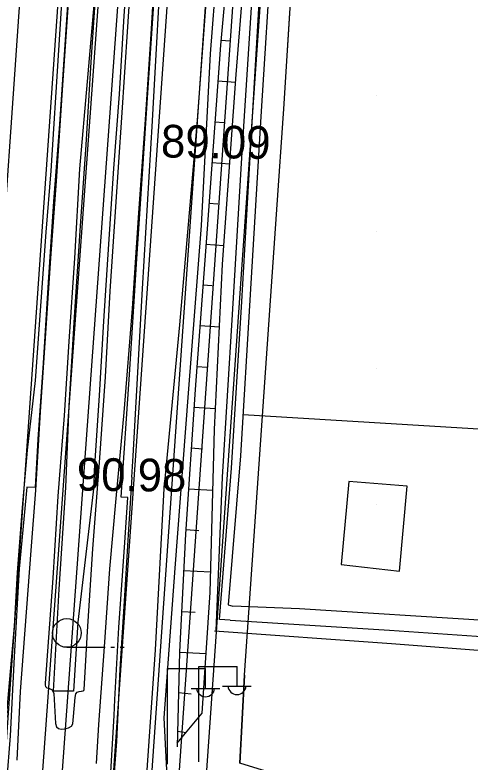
# Model space of a CAD drawing. Extents: x 417995 to 421451, y 4454518 to 4458015.
# Drawn here: x 420223.1 to 420306.6, y 4455373.1 to 4455510.2 of the extents above; entities that cross this region are included whole.
import ezdxf

# ---------------------------------------------------------------- set-up
doc = ezdxf.new("R2010")
doc.units = 0
for name, color, linetype in [('ADAKENARI', 7, 'Continuous'), ('B_Betonzemin', 7, 'Continuous'), ('B_Mesken', 7, 'Continuous'), ('KALDIRIM_FAT', 7, 'Continuous'), ('PL_KAMU_HİZMET_ALANI', 7, 'Continuous'), ('RAYLI_TOPLU_TAŞIMA_HATTI', 7, 'Continuous'), ('S_Elektrik_Diregi', 7, 'Continuous'), ('S_Tek_Agac', 7, 'Continuous'), ('Sev_Sevalti', 7, 'Continuous'), ('Sev_Sevustu', 7, 'Continuous'), ('Sev_Tarama', 7, 'Continuous'), ('Sinir_Duvar_tek_tarafa_ait', 7, 'Continuous'), ('Sinir_Ist_Duvari', 7, 'Continuous'), ('Sinir_itirazli_Mulkiyet', 7, 'Continuous'), ('Sinir_Parmaklik_bir_taraf', 7, 'Continuous'), ('Sinir_Tel_bir_taraf', 7, 'Continuous'), ('TRFAT_KHA', 7, 'Continuous'), ('Y_Kot_Noktasi', 7, 'Continuous'), ('Y_Yol_Kotu', 7, 'Continuous'), ('Yol_Sose', 7, 'Continuous')]:
    doc.layers.add(name, color=color, linetype=linetype)

msp = doc.modelspace()

# ---------------------------------------------------------------- linework, layer by layer
at = {"layer": 'ADAKENARI'}
for p, q in [((420272.42, 4455492.95), (420275.69, 4455544.7)), ((420271.14, 4455474.52), (420272.42, 4455492.95)), ((420265.19, 4455389.09), (420271.14, 4455474.52)), ((420265.19, 4455389.09), (420264.37, 4455372.95))]:
    msp.add_line(p, q, dxfattribs=at)
at = {"layer": 'B_Betonzemin'}
for points in [[(420262.6, 4455399.17), (420260.62, 4455399.29), (420262.85, 4455427.05), (420264.72, 4455457.6), (420266.55, 4455489.4), (420268.22, 4455517.68), (420269.99, 4455546.45), (420271.84, 4455576.07), (420274.28, 4455603.12), (420275.64, 4455627.91), (420277.26, 4455650.99), (420277.64, 4455656.53), (420302.01, 4455654.15), (420367.1, 4455649.76)], [(420345.16, 4455648.26), (420303.44, 4455651.45), (420282.31, 4455653.37), (420280.86, 4455653.24), (420280.08, 4455652.89), (420279.83, 4455652.68), (420279.15, 4455651.74), (420277.92, 4455635.42), (420276, 4455609.16), (420273.78, 4455579.78), (420271.93, 4455553.68), (420270.2, 4455523.4), (420268.22, 4455491.54), (420266.28, 4455458.9), (420264.51, 4455429.32), (420262.23, 4455402), (420263.08, 4455401.75)]]:
    msp.add_lwpolyline(points, dxfattribs=at)
at = {"layer": 'B_Mesken'}
msp.add_lwpolyline([(420284.32, 4455424.61), (420282.95, 4455409.39), (420293.64, 4455408.13), (420295.05, 4455423.72)], close=True, dxfattribs=at)
at = {"layer": 'KALDIRIM_FAT'}
for p, q in [((420225.92, 4455540.14), (420189.38, 4455018.43)), ((420232.91, 4455539.7), (420196.37, 4455018)), ((420252.87, 4455538.43), (420216.34, 4455016.78)), ((420259.85, 4455537.99), (420223.32, 4455016.35)), ((420264.84, 4455537.67), (420228.31, 4455016.04)), ((420269.83, 4455537.36), (420233.3, 4455015.74))]:
    msp.add_line(p, q, dxfattribs=at)
at = {"layer": 'PL_KAMU_HİZMET_ALANI'}
msp.add_lwpolyline([(420340.11, 4455341.01), (420296.02, 4455360.73), (420280.05, 4455367.06), (420273.24, 4455370.34), (420268.53, 4455371.66), (420264.37, 4455372.95), (420265.19, 4455389.09), (420271.14, 4455474.52), (420272.42, 4455492.95), (420275.69, 4455544.7), (420280.18, 4455630.34), (420281.42, 4455652.94), (420283.41, 4455689.36), (420287.76, 4455764.57), (420292.21, 4455838.27), (420294.94, 4455879.49), (420299.25, 4455948.07), (420304.91, 4456025.25), (420310.32, 4456109.34)], dxfattribs=at)
at = {"layer": 'RAYLI_TOPLU_TAŞIMA_HATTI'}
for p, q in [((420224.14, 4455314.86), (420240.54, 4455541.46)), ((420228.4, 4455323.8), (420243.57, 4455533.4))]:
    msp.add_line(p, q, dxfattribs=at)
at = {"layer": 'S_Elektrik_Diregi'}
for p, q in [((420251.08, 4455372.77), (420251.08, 4455390.27)), ((420251.08, 4455390.27), (420258.08, 4455390.27)), ((420256.84, 4455373.17), (420256.84, 4455390.67)), ((420256.84, 4455390.67), (420263.84, 4455390.67)), ((420258.08, 4455386.77), (420258.08, 4455390.27)), ((420263.84, 4455387.17), (420263.84, 4455390.67)), ((420261.18, 4455387.03), (420266.43, 4455387.03)), ((420255.42, 4455386.63), (420260.67, 4455386.63))]:
    msp.add_line(p, q, dxfattribs=at)
for centre in [(420263.84, 4455387.18), (420258.08, 4455386.78)]:
    msp.add_arc(centre, 1.66, 184.8384, 355.1464, dxfattribs=at)
at = {"layer": 'S_Tek_Agac'}
for p, q in [((420232.65, 4455394.19), (420239.65, 4455394.19)), ((420240.7, 4455394.19), (420241.4, 4455394.19)), ((420242.45, 4455394.19), (420243.15, 4455394.19))]:
    msp.add_line(p, q, dxfattribs=at)
msp.add_circle((420232.65, 4455396.81), 2.63, dxfattribs=at)
at = {"layer": 'Sev_Sevalti'}
msp.add_lwpolyline([(420252.87, 4455376.6), (420257.48, 4455382.1), (420258.94, 4455404.21), (420259.7, 4455434.17), (420261.21, 4455464.48), (420263.68, 4455499.28), (420266, 4455528.34), (420267.04, 4455551.1), (420269.08, 4455584.92), (420270.76, 4455606.88), (420272.72, 4455636.67), (420274.45, 4455666.81), (420276.23, 4455701.37), (420278.54, 4455725.1)], dxfattribs=at)
at = {"layer": 'Sev_Sevustu'}
msp.add_lwpolyline([(420277.68, 4455766.76), (420276.01, 4455738.84), (420273.4, 4455706.56), (420271.79, 4455676.65), (420269.78, 4455640.58), (420267.92, 4455612.89), (420266.18, 4455587.87), (420264.43, 4455561.03), (420263.43, 4455533.61), (420260.84, 4455504.62), (420258.35, 4455470.96), (420256.15, 4455441.48), (420254.37, 4455414.93), (420253.33, 4455393.38), (420252.85, 4455375.95)], dxfattribs=at)
at = {"layer": 'Sev_Tarama'}
for p, q in [((420260.92, 4455505.55), (420262.54, 4455505.44)), ((420260.35, 4455498.08), (420263.58, 4455497.84)), ((420259.8, 4455490.61), (420261.42, 4455490.48)), ((420259.25, 4455483.12), (420262.51, 4455482.87)), ((420258.69, 4455475.64), (420260.34, 4455475.52)), ((420258.14, 4455468.16), (420261.45, 4455467.91)), ((420257.58, 4455460.68), (420259.29, 4455460.56)), ((420257.02, 4455453.2), (420260.64, 4455452.95)), ((420256.47, 4455445.72), (420258.37, 4455445.59)), ((420255.93, 4455438.23), (420259.89, 4455437.97)), ((420255.43, 4455430.75), (420257.52, 4455430.61)), ((420254.93, 4455423.25), (420259.42, 4455423)), ((420254.43, 4455415.77), (420256.83, 4455415.64)), ((420254.05, 4455408.27), (420259.04, 4455408.02)), ((420253.69, 4455400.77), (420256.19, 4455400.65)), ((420253.33, 4455393.3), (420258.2, 4455393.02)), ((420253.12, 4455385.89), (420255.41, 4455385.62)), ((420252.93, 4455378.77), (420254.51, 4455378.56))]:
    msp.add_line(p, q, dxfattribs=at)
at = {"layer": 'Sinir_Duvar_tek_tarafa_ait'}
msp.add_lwpolyline([(420274.96, 4455627.84), (420272.65, 4455598.28), (420270.54, 4455570.5), (420268.31, 4455539.98), (420266.41, 4455511.56), (420264.7, 4455485.04), (420262.98, 4455455.23), (420261.12, 4455425.37), (420259.95, 4455397.2)], dxfattribs=at)
at = {"layer": 'Sinir_Ist_Duvari'}
for points in [[(420248.17, 4455748.23), (420248.07, 4455746.86), (420247.18, 4455731.32), (420246.23, 4455716.47), (420245.22, 4455702.03), (420244.23, 4455686.43), (420243.25, 4455671.84), (420242.21, 4455656.68), (420241.08, 4455640.59), (420240.08, 4455625.28), (420239.11, 4455611.36), (420238.1, 4455595.45), (420237.15, 4455579.43), (420236.18, 4455564.99), (420235.23, 4455549.82), (420234.23, 4455534.17), (420233.3, 4455520.34), (420232.34, 4455505.63), (420231.32, 4455490.14), (420230.21, 4455475.94), (420229.23, 4455461.15), (420228.33, 4455446.29), (420227.31, 4455432.37), (420226.85, 4455423.47)], [(420234.67, 4455398.77), (420233.9, 4455386.13), (420230.2, 4455386.15), (420231.23, 4455404.87), (420232.48, 4455423.51), (420233.06, 4455438.48), (420234.05, 4455454.75), (420235.08, 4455470.56), (420236.17, 4455486.34), (420237.12, 4455501.52), (420238.19, 4455517.97), (420239.22, 4455533.71), (420240.35, 4455549.92), (420241.46, 4455565.68), (420242.37, 4455581.57), (420243.47, 4455598.61), (420244.62, 4455614.15), (420245.62, 4455630.98), (420246.99, 4455650.99), (420247.17, 4455653.64)], [(420246.14, 4455555.57), (420245.81, 4455550.8), (420245, 4455537.46), (420244.15, 4455524.5), (420243.09, 4455510.05), (420242.23, 4455495.65), (420241.22, 4455482.04), (420240.31, 4455468.17), (420239.39, 4455454), (420238.57, 4455440.38), (420237.67, 4455426.59), (420237.6, 4455423.72), (420234.67, 4455398.77)], [(420226.85, 4455423.47), (420225.33, 4455423.54), (420223.92, 4455408.55), (420222.97, 4455392.41), (420222.24, 4455377.94), (420220.94, 4455360.82), (420219.98, 4455345.34), (420218.65, 4455322.08)], [(420241.47, 4455384.63), (420242.21, 4455397.82), (420243.27, 4455413.43), (420243.8, 4455421.65)], [(420235.74, 4455319.07), (420236.88, 4455337.43), (420238.35, 4455337.39), (420239.45, 4455351.96), (420240.47, 4455367.11), (420241.35, 4455381.64), (420241.47, 4455384.63)]]:
    msp.add_lwpolyline(points, dxfattribs=at)
at = {"layer": 'Sinir_itirazli_Mulkiyet'}
msp.add_lwpolyline([(420346.3, 4455436.87), (420346.26, 4455431.88), (420264.96, 4455436.81)], dxfattribs=at)
at = {"layer": 'Sinir_Parmaklik_bir_taraf'}
for points in [[(420245.12, 4455459.56), (420245.44, 4455464.51), (420246.5, 4455481.03), (420247.56, 4455496.84), (420248.6, 4455512.21), (420249.7, 4455528.6), (420250.67, 4455544.75), (420251.84, 4455562.36), (420253.17, 4455580.07), (420254.21, 4455597.56), (420255.47, 4455615.8), (420256.55, 4455633.5), (420257.72, 4455650.08), (420258.88, 4455667.83), (420260.1, 4455686.22), (420261.38, 4455704.69), (420262.67, 4455723.56), (420263.64, 4455739.87), (420265.04, 4455760.19), (420266.02, 4455776.58), (420267.68, 4455797.02)], [(420278.93, 4455797.89), (420276.79, 4455768.99), (420274.58, 4455735.43), (420272.31, 4455705.98), (420270.25, 4455673.65), (420268.39, 4455644.92), (420266.93, 4455618.36), (420264.62, 4455590.36), (420262.86, 4455561.46), (420261.22, 4455532.98), (420258.95, 4455503.07), (420257.3, 4455471.57), (420254.88, 4455440.78), (420252.43, 4455408.67), (420250.43, 4455381.27), (420251.17, 4455366.89)], [(420243.8, 4455421.65), (420242.63, 4455421.7), (420244.14, 4455444.23), (420245.12, 4455459.56)]]:
    msp.add_lwpolyline(points, dxfattribs=at)
at = {"layer": 'Sinir_Tel_bir_taraf'}
msp.add_lwpolyline([(420259.7, 4455397.21), (420292.15, 4455394.86), (420328.74, 4455392.06), (420369.09, 4455388.71), (420381.87, 4455387.63)], dxfattribs=at)
at = {"layer": 'TRFAT_KHA'}
for p, q in [((420289.37, 4455495.38), (420289.37, 4455495.38)), ((420289.37, 4455470.38), (420289.37, 4455470.38)), ((420289.37, 4455445.38), (420289.37, 4455445.38)), ((420289.37, 4455420.38), (420289.37, 4455420.38)), ((420289.37, 4455395.38), (420289.37, 4455395.38))]:
    msp.add_line(p, q, dxfattribs=at)
at = {"layer": 'Yol_Sose'}
for points in [[(420244.8, 4455429.29), (420246.52, 4455459.97), (420248.33, 4455490.76), (420250.23, 4455525.08), (420252.66, 4455562.94), (420254.85, 4455596.13), (420257.17, 4455629.4), (420259.34, 4455661.38), (420261.5, 4455693.94), (420263.6, 4455724.43), (420265.51, 4455754.66), (420267.66, 4455786.77), (420268.09, 4455796.93)], [(420267.04, 4455796.98), (420265.64, 4455774), (420264.32, 4455756.34), (420262.74, 4455732.31), (420261.78, 4455716.53), (420260.87, 4455701.12), (420259.76, 4455685.32), (420258.66, 4455669.07), (420257.69, 4455653.18), (420256.6, 4455637.66), (420255.5, 4455620.98), (420254.57, 4455606.47), (420253.46, 4455589.5), (420252.35, 4455573.33), (420251.24, 4455556.68), (420250.16, 4455540.57), (420249.02, 4455522.96), (420248.02, 4455506.65), (420247.03, 4455491.01), (420245.73, 4455472.95), (420245.18, 4455464.77)], [(420278.16, 4455797.36), (420274.95, 4455769.12), (420272.63, 4455740.48), (420270.77, 4455711.6), (420268.19, 4455681.93), (420267.2, 4455654.23), (420265.19, 4455623.23), (420263.02, 4455590.42), (420260.97, 4455555.85), (420259.1, 4455525.79), (420256.52, 4455490.86), (420253.27, 4455453.37), (420250.56, 4455424.44)], [(420247.19, 4455654.77), (420246.67, 4455647.11), (420245.79, 4455632.19), (420244.77, 4455616.51), (420243.75, 4455601.64), (420242.76, 4455587.22), (420241.85, 4455572.57), (420240.85, 4455558.04), (420239.8, 4455543.68), (420239.02, 4455530.15), (420237.83, 4455514.93), (420236.35, 4455497.96), (420234.99, 4455481.94), (420234.04, 4455465.55), (420233.02, 4455450.28), (420232.16, 4455436.71), (420231.01, 4455421.92), (420230.09, 4455406.87), (420228.69, 4455387.6)], [(420228.69, 4455387.6), (420228.7, 4455387.25), (420228.76, 4455386.97), (420229, 4455386.73), (420229.47, 4455386.65), (420229.97, 4455386.37), (420230.26, 4455385.68), (420230.56, 4455380.19), (420230.75, 4455379.58), (420231.15, 4455379.26), (420231.62, 4455379.16), (420232.27, 4455379.2), (420232.93, 4455379.4), (420233.51, 4455379.73), (420233.73, 4455380.15), (420233.89, 4455381.47), (420234.2, 4455384.98), (420234.32, 4455385.62), (420234.53, 4455385.97), (420234.91, 4455386.07), (420235.27, 4455386.11), (420235.35, 4455386.12), (420235.64, 4455386.17), (420235.76, 4455386.25), (420235.82, 4455386.47), (420236.43, 4455397.06), (420237.41, 4455412.25), (420238.62, 4455428.07), (420239.73, 4455443.78), (420240.62, 4455459.5), (420241.66, 4455474.99), (420242.74, 4455491.38), (420243.82, 4455508.01), (420244.96, 4455525.96)], [(420217.96, 4455322.58), (420218.95, 4455339.33), (420219.8, 4455354.83), (420220.58, 4455367.9), (420221.94, 4455385.58), (420223.04, 4455398.06), (420223.63, 4455407.88), (420224.55, 4455419.86), (420225.42, 4455430.33), (420226.92, 4455443.13), (420227.96, 4455457.65), (420228.89, 4455470.32), (420229.8, 4455481.61), (420231.16, 4455503.75), (420231.95, 4455516.36)], [(420232.83, 4455511.54), (420231.88, 4455497.3), (420230.68, 4455479.71), (420229.66, 4455465.6), (420228.74, 4455451.83), (420227.77, 4455437.36), (420226.92, 4455423.01), (420226.05, 4455411.96), (420224.1, 4455386.06), (420223.51, 4455373.45)], [(420245.18, 4455464.77), (420244.61, 4455456.33), (420243.09, 4455437.24), (420241.62, 4455421.51), (420240.47, 4455408.55), (420239.48, 4455394.29), (420238.45, 4455380), (420238, 4455372.84)], [(420244.59, 4455425.42), (420244.8, 4455429.29)], [(420244.59, 4455425.42), (420243.97, 4455415.84), (420243.2, 4455403.6), (420242.34, 4455390.18), (420241.73, 4455376.88), (420240.6, 4455361.61), (420239.43, 4455345.95), (420238.88, 4455331.61), (420236, 4455300.87), (420233.75, 4455271.38), (420232.48, 4455254.29), (420231.17, 4455236.69), (420229.2, 4455207.12), (420228.23, 4455189.4), (420226.87, 4455164.04), (420225.15, 4455139.61), (420223.99, 4455124.32)], [(420243.57, 4455312.65), (420243.69, 4455314.91), (420245.31, 4455343.51), (420246.87, 4455364.58), (420248.9, 4455393.7), (420250.56, 4455424.44)], [(420310.21, 4455399.02), (420275.32, 4455401.22), (420263.08, 4455401.75)], [(420262.6, 4455399.17), (420291.8, 4455397.33), (420327.23, 4455394.87), (420350.59, 4455393.42), (420372.23, 4455391.32), (420380.01, 4455390.95), (420381.15, 4455390.72), (420381.94, 4455390.5), (420382.71, 4455390.19), (420383.3, 4455389.73), (420383.96, 4455388.94), (420384.25, 4455388.36), (420384.27, 4455387.58), (420383.7, 4455385.8), (420380.6, 4455379.19)]]:
    msp.add_lwpolyline(points, dxfattribs=at)

# ---------------------------------------------------------------- texts
at = {"layer": 'Y_Kot_Noktasi'}
msp.add_text('89.09', height=6, rotation=359.1542, dxfattribs=at).set_placement((420249.87, 4455484.06))
at = {"layer": 'Y_Yol_Kotu'}
msp.add_text('90.98', height=6, rotation=359.3381, dxfattribs=at).set_placement((420234.45, 4455422.94))

doc.saveas('drawing.dxf')
